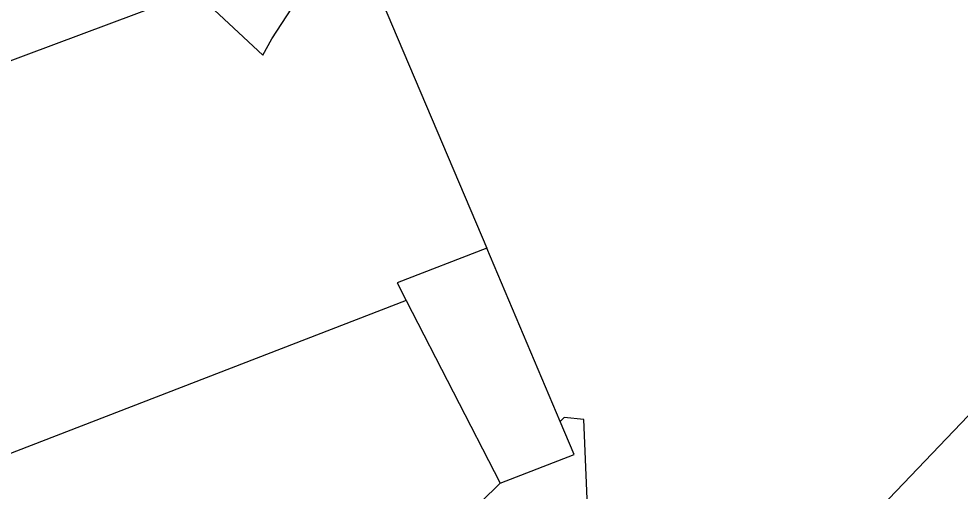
# Model space of a CAD drawing. Extents: x 160664 to 161506, y 382245 to 383288.
# Drawn here: x 161140.59 to 161158.3, y 383147.39 to 383156.27 of the extents above; entities that cross this region are included whole.
import ezdxf

# ---------------------------------------------------------------- set-up
doc = ezdxf.new("R2010")
doc.units = 0
for name, color, linetype in [('IMGEO_Groenvoorziening', 7, 'Continuous'), ('IMGEO_Pand', 7, 'Continuous'), ('IMGEO_Parkeervlak_open', 7, 'Continuous')]:
    doc.layers.add(name, color=color, linetype=linetype)

msp = doc.modelspace()

# ---------------------------------------------------------------- linework, layer by layer
at = {"layer": 'IMGEO_Groenvoorziening'}
msp.add_lwpolyline([(161165.215, 383155.885), (161155.876, 383146.12)], dxfattribs=at)
at = {"layer": 'IMGEO_Pand'}
for points in [[(161143.896, 383156.786), (161145.179, 383155.593), (161145.348, 383155.898), (161146.783, 383158.104)], [(161146.783, 383158.104), (161149.389, 383151.959)], [(161134.843, 383153.401), (161143.896, 383156.786)], [(161149.389, 383151.959), (161147.705, 383151.309), (161147.876, 383150.976)], [(161150.771, 383148.7), (161149.389, 383151.959)], [(161147.876, 383150.976), (161137.518, 383146.979)], [(161147.876, 383150.976), (161149.641, 383147.54)], [(161149.641, 383147.54), (161151.034, 383148.078), (161150.771, 383148.7)], [(161149.641, 383147.54), (161140.874, 383138.924)]]:
    msp.add_lwpolyline(points, dxfattribs=at)
at = {"layer": 'IMGEO_Parkeervlak_open'}
msp.add_lwpolyline([(161142.883, 383135.27), (161151.442, 383143.355), (161151.214, 383148.74), (161150.848, 383148.779), (161150.771, 383148.7)], dxfattribs=at)

doc.saveas('drawing.dxf')
